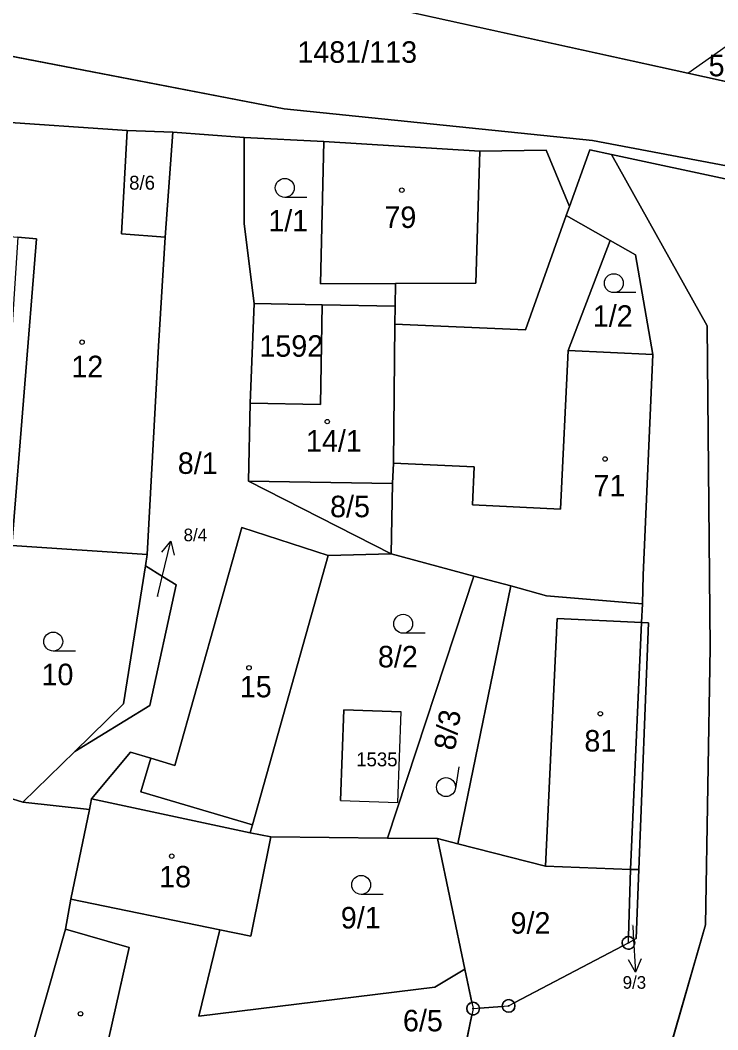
# Model space of a CAD drawing. Extents: x -760642 to -757221, y -1092371 to -1088855.
# Drawn here: x -758961.3 to -758906, y -1089902.3 to -1089822.5 of the extents above; entities that cross this region are included whole.
import ezdxf

# ---------------------------------------------------------------- set-up
doc = ezdxf.new("R2010")
doc.units = 0
for name, color, linetype in [('Vrstva 1', 7, 'Continuous'), ('Vrstva 16', 7, 'Continuous'), ('Vrstva 17', 7, 'Continuous'), ('Vrstva 18', 7, 'Continuous'), ('Vrstva 19', 7, 'Continuous'), ('Vrstva 24', 7, 'Continuous'), ('Vrstva 25', 7, 'Continuous'), ('Vrstva 26', 7, 'Continuous'), ('Vrstva 27', 7, 'Continuous'), ('Vrstva 4', 7, 'Continuous')]:
    doc.layers.add(name, color=color, linetype=linetype)

msp = doc.modelspace()

# ---------------------------------------------------------------- linework, layer by layer
at = {"layer": 'Vrstva 1'}
for p, q in [((-758908.4, -1089826.64), (-758891.72, -1089814.9)), ((-758937.97, -1089820.13), (-758908.4, -1089826.64)), ((-758940.36, -1089829.46), (-758978.87, -1089822.04)), ((-758908.4, -1089826.64), (-758895.18, -1089829.55)), ((-758915.94, -1089831.98), (-758940.36, -1089829.46)), ((-758964.11, -1089830.4), (-758952.79, -1089831.19)), ((-758953.24, -1089839.35), (-758952.79, -1089831.19)), ((-758952.79, -1089831.19), (-758949.17, -1089831.31)), ((-758949.17, -1089831.31), (-758949.79, -1089839.63)), ((-758949.17, -1089831.31), (-758943.53, -1089831.74)), ((-758943.52, -1089838.57), (-758943.53, -1089831.74)), ((-758943.53, -1089831.74), (-758937.22, -1089832.05)), ((-758937.49, -1089843.32), (-758937.22, -1089832.05)), ((-758937.22, -1089832.05), (-758924.87, -1089832.81)), ((-758915.94, -1089831.98), (-758899.04, -1089835.16)), ((-758924.87, -1089832.81), (-758919.62, -1089832.74)), ((-758919.62, -1089832.74), (-758917.76, -1089837.18)), ((-758917.76, -1089837.18), (-758916.16, -1089832.7)), ((-758916.16, -1089832.7), (-758914.44, -1089833.07)), ((-758914.44, -1089833.07), (-758894.95, -1089837.25)), ((-758906.87, -1089846.64), (-758914.44, -1089833.07)), ((-758918.02, -1089837.91), (-758917.76, -1089837.18)), ((-758921.24, -1089846.95), (-758918.02, -1089837.91)), ((-758918.02, -1089837.91), (-758914.54, -1089839.88)), ((-758942.72, -1089844.86), (-758943.52, -1089838.57)), ((-758959.96, -1089839.75), (-758961.91, -1089864.02)), ((-758959.96, -1089839.75), (-758961.45, -1089839.63)), ((-758949.79, -1089839.63), (-758953.24, -1089839.35)), ((-758949.79, -1089839.63), (-758950.3, -1089848.25)), ((-758914.54, -1089839.88), (-758917.86, -1089848.59)), ((-758914.54, -1089839.88), (-758912.54, -1089841.02)), ((-758912.54, -1089841.02), (-758911.16, -1089848.91)), ((-758937.49, -1089843.32), (-758931.54, -1089843.29)), ((-758931.56, -1089845.08), (-758931.54, -1089843.29)), ((-758942.72, -1089844.86), (-758943.06, -1089852.75)), ((-758942.72, -1089844.86), (-758937.34, -1089844.97)), ((-758937.48, -1089852.85), (-758937.34, -1089844.97)), ((-758937.34, -1089844.97), (-758931.56, -1089845.08)), ((-758931.56, -1089845.08), (-758931.58, -1089846.49)), ((-758931.58, -1089846.49), (-758931.71, -1089857.49)), ((-758921.24, -1089846.95), (-758931.58, -1089846.49)), ((-758906.87, -1089846.64), (-758906.61, -1089872.1)), ((-758950.3, -1089848.25), (-758951.2, -1089864.74)), ((-758911.16, -1089848.91), (-758917.86, -1089848.59)), ((-758911.94, -1089866.36), (-758911.16, -1089848.91)), ((-758943.17, -1089858.93), (-758943.06, -1089852.75)), ((-758943.06, -1089852.75), (-758937.48, -1089852.85)), ((-758931.71, -1089857.49), (-758931.77, -1089859.12)), ((-758931.77, -1089859.12), (-758943.17, -1089858.93)), ((-758943.17, -1089858.93), (-758931.87, -1089864.67)), ((-758931.77, -1089859.12), (-758931.87, -1089864.67)), ((-758949.02, -1089881.42), (-758943.71, -1089862.58)), ((-758943.71, -1089862.58), (-758936.88, -1089864.8)), ((-758951.2, -1089864.74), (-758961.91, -1089864.02)), ((-758951.2, -1089864.74), (-758951.34, -1089865.62)), ((-758936.88, -1089864.8), (-758942.87, -1089886.12)), ((-758936.88, -1089864.8), (-758931.87, -1089864.67)), ((-758931.87, -1089864.67), (-758925.33, -1089866.44)), ((-758951.34, -1089865.62), (-758953.08, -1089876.55)), ((-758951.34, -1089865.62), (-758948.92, -1089867.13)), ((-758925.33, -1089866.44), (-758932.17, -1089887.17)), ((-758925.33, -1089866.44), (-758922.41, -1089867.22)), ((-758911.97, -1089868.62), (-758911.94, -1089866.36)), ((-758948.92, -1089867.13), (-758950.98, -1089876.67)), ((-758926.61, -1089887.62), (-758922.41, -1089867.22)), ((-758922.41, -1089867.22), (-758919.58, -1089867.99)), ((-758919.58, -1089867.99), (-758911.97, -1089868.62)), ((-758912.05, -1089870.1), (-758911.97, -1089868.62)), ((-758911.5, -1089870.13), (-758912.27, -1089889.66)), ((-758912.05, -1089870.1), (-758911.5, -1089870.13)), ((-758906.61, -1089872.1), (-758906.98, -1089894.03)), ((-758953.08, -1089876.55), (-758956.94, -1089880.32)), ((-758950.98, -1089876.67), (-758956.94, -1089880.32)), ((-758935.9, -1089884.2), (-758935.64, -1089877.02)), ((-758935.64, -1089877.02), (-758931.09, -1089877.19)), ((-758931.35, -1089884.36), (-758931.09, -1089877.19)), ((-758956.94, -1089880.32), (-758961.05, -1089884.33)), ((-758952.53, -1089880.37), (-758955.6, -1089884.07)), ((-758950.92, -1089880.85), (-758952.53, -1089880.37)), ((-758950.92, -1089880.85), (-758949.02, -1089881.42)), ((-758962.25, -1089883.95), (-758961.05, -1089884.33)), ((-758955.6, -1089884.07), (-758955.77, -1089884.91)), ((-758943.04, -1089886.74), (-758955.6, -1089884.07)), ((-758961.05, -1089884.33), (-758955.77, -1089884.91)), ((-758935.9, -1089884.2), (-758931.35, -1089884.36)), ((-758955.77, -1089884.91), (-758957.24, -1089892)), ((-758942.87, -1089886.12), (-758943.02, -1089886.65)), ((-758943.02, -1089886.65), (-758943.04, -1089886.74)), ((-758941.42, -1089887.08), (-758943.04, -1089886.74)), ((-758943, -1089894.94), (-758941.42, -1089887.08)), ((-758932.17, -1089887.17), (-758941.42, -1089887.08)), ((-758928.2, -1089887.21), (-758932.17, -1089887.17)), ((-758928.2, -1089887.21), (-758926.04, -1089897.53)), ((-758928.2, -1089887.21), (-758926.61, -1089887.62)), ((-758926.61, -1089887.62), (-758919.66, -1089889.39)), ((-758912.94, -1089889.66), (-758919.66, -1089889.39)), ((-758913.09, -1089895.46), (-758912.94, -1089889.66)), ((-758912.94, -1089889.66), (-758912.27, -1089889.66)), ((-758912.27, -1089889.66), (-758912.48, -1089895.12)), ((-758957.24, -1089892), (-758957.66, -1089894.38)), ((-758957.66, -1089894.38), (-758959.04, -1089899.19)), ((-758947.1, -1089901.26), (-758945.46, -1089894.43)), ((-758945.46, -1089894.43), (-758943, -1089894.94)), ((-758906.98, -1089894.03), (-758924.22, -1089953.65)), ((-758913.09, -1089895.46), (-758912.48, -1089895.12)), ((-758922.58, -1089900.45), (-758913.09, -1089895.46)), ((-758926.04, -1089897.53), (-758928.42, -1089898.96)), ((-758926.04, -1089897.53), (-758925.39, -1089900.66)), ((-758959.04, -1089899.19), (-758961.07, -1089906.28)), ((-758928.42, -1089898.96), (-758947.1, -1089901.26)), ((-758925.39, -1089900.66), (-758926.48, -1089905.96)), ((-758925.39, -1089900.66), (-758922.58, -1089900.45))]:
    msp.add_line(p, q, dxfattribs=at)
at = {"layer": 'Vrstva 16'}
for p, q in [((-758950.03, -1089866.6), (-758949.323, -1089863.685)), ((-758950.38, -1089868.05), (-758950.03, -1089866.6)), ((-758912.75, -1089894.11), (-758912.71, -1089894.77)), ((-758912.71, -1089894.77), (-758912.53, -1089897.765))]:
    msp.add_line(p, q, dxfattribs=at)
for points in [[(-758950.044, -1089864.538), (-758949.323, -1089863.685), (-758949.073, -1089864.774)], [(-758912.091, -1089896.736), (-758912.53, -1089897.765), (-758913.089, -1089896.796)]]:
    msp.add_lwpolyline(points, dxfattribs=at)
at = {"layer": 'Vrstva 24'}
for centre, radius in [((-758913.09, -1089895.46), 0.5), ((-758913.09, -1089895.46), 0.0327), ((-758922.58, -1089900.45), 0.5), ((-758925.39, -1089900.66), 0.5), ((-758925.39, -1089900.66), 0.0327), ((-758922.58, -1089900.45), 0.0327)]:
    msp.add_circle(centre, radius, dxfattribs=at)
at = {"layer": 'Vrstva 25'}
for p, q in [((-758938.56, -1089836.47), (-758940.31, -1089836.47)), ((-758912.5, -1089844.01), (-758914.25, -1089844.01)), ((-758929.18, -1089870.96), (-758930.93, -1089870.96)), ((-758956.89, -1089872.37), (-758958.64, -1089872.37)), ((-758926.53, -1089881.521), (-758926.8, -1089883.25)), ((-758932.51, -1089891.62), (-758934.26, -1089891.62))]:
    msp.add_line(p, q, dxfattribs=at)
for centre, radius in [((-758940.31, -1089835.72), 0.75), ((-758931.04, -1089835.9), 0.175), ((-758914.25, -1089843.26), 0.75), ((-758956.36, -1089847.93), 0.175), ((-758936.94, -1089854.21), 0.175), ((-758914.94, -1089857.17), 0.175), ((-758930.93, -1089870.21), 0.75), ((-758958.64, -1089871.62), 0.75), ((-758943.14, -1089873.7), 0.175), ((-758915.32, -1089877.33), 0.175), ((-758927.541, -1089883.134), 0.75), ((-758949.26, -1089888.6), 0.175), ((-758934.26, -1089890.87), 0.75), ((-758956.48, -1089901.07), 0.175)]:
    msp.add_circle(centre, radius, dxfattribs=at)
at = {"layer": 'Vrstva 26'}
for points in [[(-758977.118, -1089818.836), (-758981.19, -1089818.61), (-758994.11, -1089817.55), (-758994.67, -1089819.64), (-758995.29, -1089821.97), (-758978.87, -1089822.04), (-758940.36, -1089829.46), (-758915.94, -1089831.98), (-758899.04, -1089835.16), (-758894.95, -1089837.25), (-758873.57, -1089841.83), (-758872.87, -1089838.03), (-758894.48, -1089831.19), (-758895.18, -1089829.55), (-758908.4, -1089826.64), (-758937.97, -1089820.13), (-758956.38, -1089819.99), (-758977.118, -1089818.836)], [(-758963.611, -1089830.435), (-758952.79, -1089831.19), (-758949.17, -1089831.31), (-758943.53, -1089831.74), (-758937.22, -1089832.05), (-758924.87, -1089832.81), (-758919.62, -1089832.74), (-758917.76, -1089837.18), (-758916.16, -1089832.7), (-758914.44, -1089833.07), (-758894.95, -1089837.25), (-758899.04, -1089835.16), (-758915.94, -1089831.98), (-758940.36, -1089829.46), (-758978.87, -1089822.04)], [(-758964.145, -1089830.899), (-758964.74, -1089839.36), (-758961.45, -1089839.63), (-758959.96, -1089839.75), (-758961.91, -1089864.02), (-758951.2, -1089864.74), (-758950.3, -1089848.25), (-758949.79, -1089839.63), (-758953.24, -1089839.35), (-758952.79, -1089831.19), (-758963.611, -1089830.435)], [(-758949.996, -1089866.459), (-758948.92, -1089867.13), (-758950.98, -1089876.67), (-758956.94, -1089880.32), (-758961.05, -1089884.33), (-758955.77, -1089884.91), (-758955.6, -1089884.07), (-758952.53, -1089880.37), (-758950.92, -1089880.85), (-758949.02, -1089881.42), (-758943.71, -1089862.58), (-758936.88, -1089864.8), (-758931.87, -1089864.67), (-758943.17, -1089858.93), (-758943.06, -1089852.75), (-758942.72, -1089844.86), (-758943.52, -1089838.57), (-758943.53, -1089831.74), (-758949.17, -1089831.31), (-758949.79, -1089839.63), (-758950.3, -1089848.25), (-758951.2, -1089864.74), (-758951.34, -1089865.62), (-758949.996, -1089866.459)], [(-758952.79, -1089831.19), (-758953.24, -1089839.35), (-758949.79, -1089839.63), (-758949.17, -1089831.31), (-758952.79, -1089831.19)], [(-758931.56, -1089845.08), (-758931.54, -1089843.29), (-758937.49, -1089843.32), (-758937.22, -1089832.05), (-758943.53, -1089831.74), (-758943.52, -1089838.57), (-758942.72, -1089844.86), (-758937.34, -1089844.97), (-758931.56, -1089845.08)], [(-758925.18, -1089843.26), (-758924.87, -1089832.81), (-758937.22, -1089832.05), (-758937.49, -1089843.32), (-758931.54, -1089843.29), (-758925.18, -1089843.26)], [(-758954.54, -1089980.81), (-758924.22, -1089953.65), (-758906.98, -1089894.03), (-758906.61, -1089872.1), (-758906.87, -1089846.64), (-758914.44, -1089833.07), (-758916.16, -1089832.7), (-758917.76, -1089837.18), (-758918.02, -1089837.91), (-758914.54, -1089839.88), (-758912.54, -1089841.02), (-758911.16, -1089848.91), (-758911.94, -1089866.36), (-758911.97, -1089868.62), (-758912.05, -1089870.1), (-758911.5, -1089870.13), (-758912.27, -1089889.66), (-758912.48, -1089895.12), (-758912.653, -1089895.217)], [(-758924.87, -1089832.81), (-758925.18, -1089843.26), (-758931.54, -1089843.29), (-758931.56, -1089845.08), (-758931.58, -1089846.49), (-758921.24, -1089846.95), (-758918.02, -1089837.91), (-758917.76, -1089837.18), (-758919.62, -1089832.74), (-758924.87, -1089832.81)], [(-758890.51, -1089841.85), (-758883.28, -1089843.38), (-758878.54, -1089845.15), (-758876.54, -1089845.89), (-758876.11, -1089844.03), (-758894.95, -1089837.25), (-758914.44, -1089833.07), (-758906.87, -1089846.64), (-758906.61, -1089872.1), (-758906.98, -1089894.03), (-758924.22, -1089953.65), (-758896.51, -1089904.37), (-758882.89, -1089871.97), (-758880.03, -1089860.89), (-758899.22, -1089859.48), (-758899.02, -1089855.5), (-758898.44, -1089841.46), (-758890.51, -1089841.85)], [(-758931.71, -1089857.49), (-758925.31, -1089857.8), (-758925.45, -1089860.79), (-758918.46, -1089861.13), (-758917.86, -1089848.59), (-758914.54, -1089839.88), (-758918.02, -1089837.91), (-758921.24, -1089846.95), (-758931.58, -1089846.49), (-758931.71, -1089857.49)], [(-758962.176, -1089851.05), (-758963.31, -1089868.89), (-758961.91, -1089864.02), (-758959.96, -1089839.75), (-758961.45, -1089839.63), (-758962.176, -1089851.05)], [(-758914.54, -1089839.88), (-758917.86, -1089848.59), (-758911.16, -1089848.91), (-758912.54, -1089841.02), (-758914.54, -1089839.88)], [(-758942.72, -1089844.86), (-758943.06, -1089852.75), (-758937.48, -1089852.85), (-758937.34, -1089844.97), (-758942.72, -1089844.86)], [(-758931.58, -1089846.49), (-758931.56, -1089845.08), (-758937.34, -1089844.97), (-758937.48, -1089852.85), (-758943.06, -1089852.75), (-758943.17, -1089858.93), (-758931.77, -1089859.12), (-758931.71, -1089857.49), (-758931.58, -1089846.49)], [(-758931.71, -1089857.49), (-758931.77, -1089859.12), (-758931.87, -1089864.67), (-758925.33, -1089866.44), (-758922.41, -1089867.22), (-758919.58, -1089867.99), (-758911.97, -1089868.62), (-758911.94, -1089866.36), (-758911.16, -1089848.91), (-758917.86, -1089848.59), (-758918.46, -1089861.13), (-758925.45, -1089860.79), (-758925.31, -1089857.8), (-758931.71, -1089857.49)], [(-758931.77, -1089859.12), (-758943.17, -1089858.93), (-758931.87, -1089864.67), (-758931.77, -1089859.12)], [(-758951.7, -1089883.52), (-758942.87, -1089886.12), (-758936.88, -1089864.8), (-758943.71, -1089862.58), (-758949.02, -1089881.42), (-758950.92, -1089880.85), (-758951.7, -1089883.52)], [(-758956.94, -1089880.32), (-758953.08, -1089876.55), (-758951.34, -1089865.62), (-758951.2, -1089864.74), (-758961.91, -1089864.02), (-758963.31, -1089868.89), (-758965.11, -1089874.27), (-758967.88, -1089882.17), (-758962.25, -1089883.95), (-758961.05, -1089884.33), (-758956.94, -1089880.32)], [(-758943.04, -1089886.74), (-758941.42, -1089887.08), (-758932.17, -1089887.17), (-758925.33, -1089866.44), (-758931.87, -1089864.67), (-758936.88, -1089864.8), (-758942.87, -1089886.12), (-758943.02, -1089886.65), (-758943.04, -1089886.74)], [(-758949.996, -1089866.459), (-758951.34, -1089865.62), (-758953.08, -1089876.55), (-758956.94, -1089880.32), (-758950.98, -1089876.67), (-758948.92, -1089867.13), (-758949.996, -1089866.459)], [(-758925.33, -1089866.44), (-758932.17, -1089887.17), (-758928.2, -1089887.21), (-758926.61, -1089887.62), (-758922.41, -1089867.22), (-758925.33, -1089866.44)], [(-758919.66, -1089889.39), (-758918.74, -1089869.8), (-758912.05, -1089870.1), (-758911.97, -1089868.62), (-758919.58, -1089867.99), (-758922.41, -1089867.22), (-758926.61, -1089887.62), (-758919.66, -1089889.39)], [(-758912.94, -1089889.66), (-758912.05, -1089870.1), (-758918.74, -1089869.8), (-758919.66, -1089889.39), (-758912.94, -1089889.66)], [(-758912.05, -1089870.1), (-758912.94, -1089889.66), (-758912.27, -1089889.66), (-758911.5, -1089870.13), (-758912.05, -1089870.1)], [(-758931.09, -1089877.19), (-758935.64, -1089877.02), (-758935.9, -1089884.2), (-758931.35, -1089884.36), (-758931.09, -1089877.19)], [(-758951.7, -1089883.52), (-758950.92, -1089880.85), (-758952.53, -1089880.37), (-758955.6, -1089884.07), (-758943.04, -1089886.74), (-758943.02, -1089886.65), (-758942.87, -1089886.12), (-758951.7, -1089883.52)], [(-758972.49, -1089896.18), (-758973.75, -1089901.48), (-758974.24, -1089903.51), (-758963.62, -1089905.81), (-758961.07, -1089906.28), (-758959.04, -1089899.19), (-758957.66, -1089894.38), (-758957.24, -1089892), (-758955.77, -1089884.91), (-758961.05, -1089884.33), (-758962.25, -1089883.95), (-758966.39, -1089895.11), (-758971.7, -1089893.76), (-758972.49, -1089896.18)], [(-758943.04, -1089886.74), (-758955.6, -1089884.07), (-758955.77, -1089884.91), (-758957.24, -1089892), (-758945.46, -1089894.43), (-758943, -1089894.94), (-758941.42, -1089887.08), (-758943.04, -1089886.74)], [(-758941.42, -1089887.08), (-758943, -1089894.94), (-758945.46, -1089894.43), (-758947.1, -1089901.26), (-758928.42, -1089898.96), (-758926.04, -1089897.53), (-758928.2, -1089887.21), (-758932.17, -1089887.17), (-758941.42, -1089887.08)], [(-758913.077, -1089894.96), (-758912.94, -1089889.66), (-758919.66, -1089889.39), (-758926.61, -1089887.62), (-758928.2, -1089887.21), (-758926.04, -1089897.53), (-758925.492, -1089900.17)], [(-758912.653, -1089895.217), (-758912.48, -1089895.12), (-758912.27, -1089889.66), (-758912.94, -1089889.66), (-758913.077, -1089894.96)], [(-758925.492, -1089900.17), (-758926.04, -1089897.53), (-758928.42, -1089898.96), (-758947.1, -1089901.26), (-758945.46, -1089894.43), (-758957.24, -1089892), (-758957.66, -1089894.38), (-758952.62, -1089895.82), (-758954.68, -1089904.97), (-758949.47, -1089906.14), (-758945.337, -1089904.077), (-758943.66, -1089903.24), (-758937.28, -1089904.25), (-758935.248, -1089904.572), (-758926.974, -1089905.882)], [(-758954.68, -1089904.97), (-758952.62, -1089895.82), (-758957.66, -1089894.38), (-758959.04, -1089899.19), (-758961.07, -1089906.28), (-758955.22, -1089907.36), (-758954.68, -1089904.97)], [(-758922.137, -1089900.217), (-758913.533, -1089895.693)], [(-758913.533, -1089895.693), (-758922.137, -1089900.217)], [(-758924.891, -1089900.623), (-758923.079, -1089900.487)], [(-758923.079, -1089900.487), (-758924.891, -1089900.623)], [(-758926.379, -1089905.47), (-758925.491, -1089901.15)], [(-758925.491, -1089901.15), (-758926.379, -1089905.47)]]:
    msp.add_lwpolyline(points, dxfattribs=at)
for centre, start, end in [((-758913.09, -1089895.46), 88.51854, 180), ((-758913.09, -1089895.46), 36.14898, 88.51854), ((-758913.09, -1089895.46), 29.13429, 36.14898), ((-758913.09, -1089895.46), 0, 29.13429), ((-758913.09, -1089895.46), 180, 207.73614), ((-758913.09, -1089895.46), 207.73614, 0), ((-758922.58, -1089900.45), 27.73614, 180), ((-758925.39, -1089900.66), 101.73173, 180), ((-758925.39, -1089900.66), 180, 258.37857), ((-758925.39, -1089900.66), 4.27395, 101.73173), ((-758925.39, -1089900.66), 258.37857, 0), ((-758925.39, -1089900.66), 0, 4.27395), ((-758922.58, -1089900.45), 180, 184.27395), ((-758922.58, -1089900.45), 184.27395, 0), ((-758922.58, -1089900.45), 0, 27.73614)]:
    msp.add_arc(centre, 0.5, start, end, dxfattribs=at)
at = {"layer": 'Vrstva 27'}
msp.add_lwpolyline([(-758997.68, -1089983.64), (-758994.32, -1089983.61), (-758971.39, -1089978.3), (-758960.15, -1089975.62), (-758963.14, -1089979.05), (-758965.97, -1089983.82), (-758954.54, -1089980.81), (-758924.22, -1089953.65), (-758896.51, -1089904.37), (-758882.89, -1089871.97), (-758880.03, -1089860.89), (-758876.11, -1089844.03), (-758874.2, -1089845.26), (-758873.57, -1089841.83), (-758872.87, -1089838.03), (-758872.24, -1089834.59), (-758895.18, -1089829.55), (-758908.4, -1089826.64), (-758937.97, -1089820.13)], dxfattribs=at)
at = {"layer": 'Vrstva 4'}
for p, q in [((-758925.18, -1089843.26), (-758924.87, -1089832.81)), ((-758925.18, -1089843.26), (-758931.54, -1089843.29)), ((-758918.46, -1089861.13), (-758917.86, -1089848.59)), ((-758931.71, -1089857.49), (-758925.31, -1089857.8)), ((-758925.31, -1089857.8), (-758925.45, -1089860.79)), ((-758925.45, -1089860.79), (-758918.46, -1089861.13)), ((-758919.66, -1089889.39), (-758918.74, -1089869.8)), ((-758918.74, -1089869.8), (-758912.05, -1089870.1)), ((-758912.94, -1089889.66), (-758912.05, -1089870.1)), ((-758950.92, -1089880.85), (-758951.7, -1089883.52)), ((-758951.7, -1089883.52), (-758942.87, -1089886.12)), ((-758957.24, -1089892), (-758945.46, -1089894.43)), ((-758957.66, -1089894.38), (-758952.62, -1089895.82)), ((-758952.62, -1089895.82), (-758954.68, -1089904.97))]:
    msp.add_line(p, q, dxfattribs=at)

# ---------------------------------------------------------------- texts
at = {"layer": 'Vrstva 16'}
for s, height, p in [('8/4', 1, (-758948.32, -1089863.68)), ('9/3', 1, (-758913.55, -1089899.09)), ('6/5', 1.7, (-758930.95, -1089902.46))]:
    msp.add_text(s, height=height, dxfattribs=at).set_placement(p)
at = {"layer": 'Vrstva 17'}
msp.add_text('520', height=1.7, dxfattribs=at).set_placement((-758906.746, -1089826.89))
at = {"layer": 'Vrstva 18'}
for s, height, p in [('1481/113', 1.7, (-758939.31, -1089825.82)), ('8/6', 1.1, (-758952.63, -1089835.86)), ('1/1', 1.7, (-758941.61, -1089839.17)), ('1/2', 1.7, (-758915.92, -1089846.71)), ('1592', 1.7, (-758942.32, -1089849.08)), ('8/1', 1.7, (-758948.779, -1089858.35)), ('8/5', 1.7, (-758936.718, -1089861.78)), ('8/4', 0.1, (-758950.466, -1089868.05)), ('8/2', 1.7, (-758932.932, -1089873.66)), ('10', 1.7, (-758959.572, -1089875.07)), ('1535', 1.1, (-758934.651, -1089881.49)), ('9/1', 1.7, (-758935.87, -1089894.32)), ('9/2', 1.7, (-758922.43, -1089894.73)), ('9/3', 0.1, (-758912.838, -1089894.11))]:
    msp.add_text(s, height=height, dxfattribs=at).set_placement(p)
msp.add_text('8/3', height=1.7, rotation=81.11934, dxfattribs=at).set_placement((-758926.835, -1089880.29))
at = {"layer": 'Vrstva 19'}
for s, p in [('79', (-758932.42, -1089838.89)), ('12', (-758957.21, -1089850.7)), ('14/1', (-758938.63, -1089856.59)), ('71', (-758915.86, -1089860.13)), ('15', (-758943.87, -1089876.03)), ('81', (-758916.58, -1089880.32)), ('18', (-758950.256, -1089891.07))]:
    msp.add_text(s, height=1.7, dxfattribs=at).set_placement(p)

doc.saveas('drawing.dxf')
